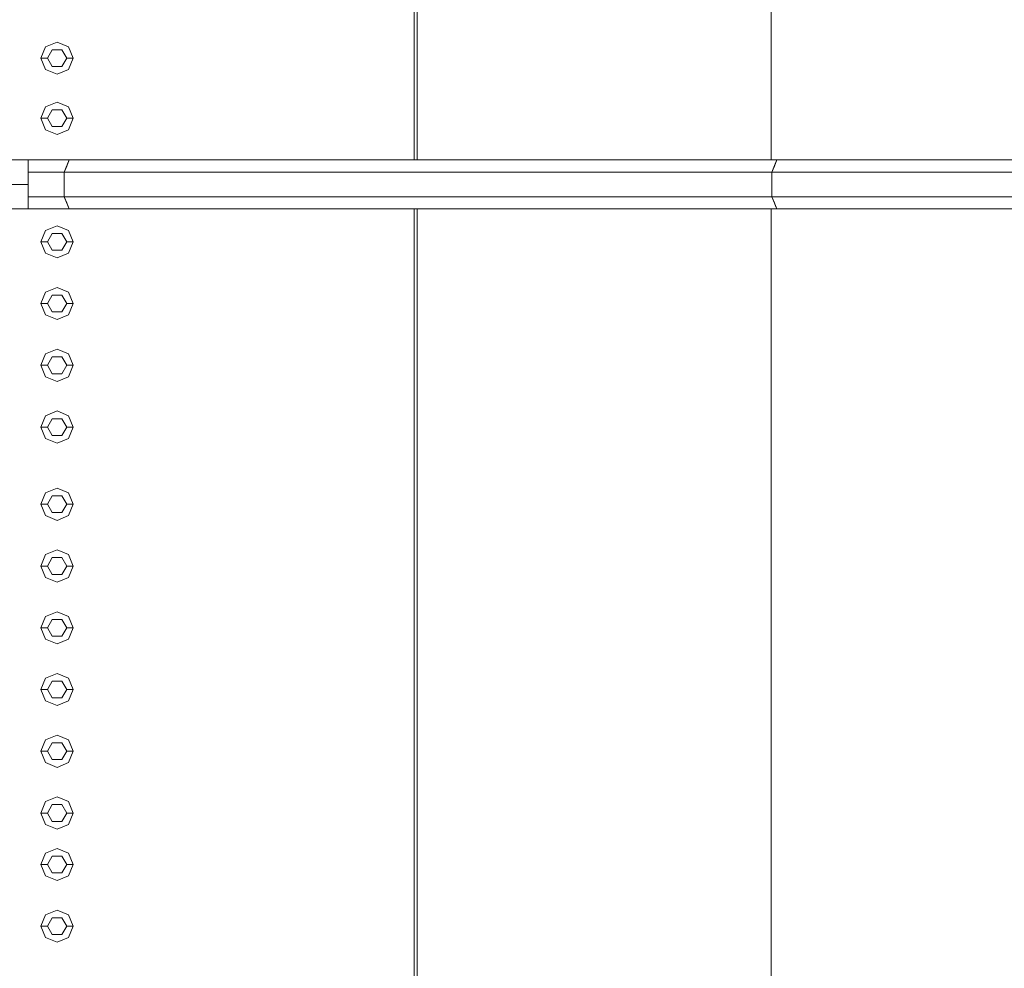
# Model space of a CAD drawing. Header units: millimetres. Extents: x 321 to 585, y -277 to 9.
# Tile 839 of 1056: x 350.74 to 352.27, y -24.4 to -22.93. Entities that reach past the tile are written whole.
import ezdxf

# ---------------------------------------------------------------- set-up
doc = ezdxf.new("R2010")
doc.units = ezdxf.units.MM
doc.header["$MEASUREMENT"] = 0
for name, color, linetype, lineweight in [('IFC-Corrimão-Contorno', 36, 'Continuous', 5), ('IFC-Elemento construtivo genérico-Contorno', 253, 'Continuous', 5), ('IFC-Escada-Contorno', 32, 'Continuous', 5), ('IFC-Laje-Contorno', 134, 'Continuous', 5), ('IFC-Lance de escada-Contorno', 32, 'Continuous', 5)]:
    doc.layers.add(name, color=color, linetype=linetype, lineweight=lineweight)

msp = doc.modelspace()

# ---------------------------------------------------------------- linework, layer by layer
at = {"layer": 'IFC-Corrimão-Contorno', "color": 7, "lineweight": 5}
for p, q in [((350.3523, -23.148), (350.7491, -23.148)), ((350.7491, -23.148), (350.813, -23.148)), ((350.7491, -23.1623), (350.7491, -23.148)), ((350.8054, -23.1671), (350.813, -23.148)), ((350.8054, -23.1671), (350.8115, -23.1518)), ((350.8067, -23.1638), (350.813, -23.148)), ((350.808, -23.1606), (350.813, -23.148)), ((350.8092, -23.1576), (350.813, -23.148)), ((350.8115, -23.1518), (350.813, -23.148)), ((350.813, -23.148), (351.913, -23.148)), ((351.9054, -23.1671), (351.913, -23.148)), ((351.9073, -23.1623), (351.913, -23.148)), ((351.9105, -23.1543), (351.913, -23.148)), ((351.9105, -23.1543), (351.9111, -23.1528)), ((351.9111, -23.1528), (351.913, -23.148)), ((351.913, -23.148), (353.1491, -23.148)), ((350.7491, -23.1671), (350.7491, -23.1623)), ((350.7491, -23.1671), (350.8054, -23.1671)), ((350.7491, -23.2052), (350.7491, -23.1671)), ((350.8054, -23.1671), (350.8092, -23.1576)), ((350.8054, -23.1671), (350.808, -23.1606)), ((350.8054, -23.1671), (350.8067, -23.1638)), ((350.8054, -23.1671), (351.9054, -23.1671)), ((350.8054, -23.2052), (350.8054, -23.1671)), ((351.9054, -23.1671), (351.9105, -23.1543)), ((351.9054, -23.1671), (351.9073, -23.1623)), ((351.9054, -23.1671), (353.1491, -23.1671)), ((351.9054, -23.2052), (351.9054, -23.1671)), ((350.3523, -23.1861), (350.7491, -23.1861)), ((350.7491, -23.2052), (350.8054, -23.2052)), ((350.7491, -23.2242), (350.7491, -23.2052)), ((350.8054, -23.2052), (351.9054, -23.2052)), ((350.8054, -23.2052), (350.8105, -23.218)), ((350.8054, -23.2052), (350.813, -23.2242)), ((350.8054, -23.2052), (350.8073, -23.2099)), ((350.8054, -23.2052), (350.8115, -23.2205)), ((350.8073, -23.2099), (350.813, -23.2242)), ((351.9054, -23.2052), (353.1491, -23.2052)), ((351.9054, -23.2052), (351.9092, -23.2147)), ((351.9054, -23.2052), (351.913, -23.2242)), ((351.9054, -23.2052), (351.9073, -23.2099)), ((351.9073, -23.2099), (351.913, -23.2242)), ((351.9092, -23.2147), (351.9111, -23.2195)), ((350.3523, -23.2242), (350.7491, -23.2242)), ((350.7491, -23.2242), (350.813, -23.2242)), ((350.8105, -23.218), (350.8115, -23.2205)), ((350.8115, -23.2205), (350.813, -23.2242)), ((350.813, -23.2242), (351.913, -23.2242)), ((351.9111, -23.2195), (351.913, -23.2242)), ((351.913, -23.2242), (353.1491, -23.2242))]:
    msp.add_line(p, q, dxfattribs=at)
at = {"layer": 'IFC-Elemento construtivo genérico-Contorno', "lineweight": 5}
for p, q in [((350.7765, -22.9722), (350.7942, -22.9649)), ((350.7765, -22.9722), (350.7942, -22.9649)), ((350.7942, -22.9649), (350.8119, -22.9722)), ((350.7942, -22.9649), (350.8119, -22.9722)), ((350.7692, -22.9899), (350.7765, -22.9722)), ((350.7692, -22.9899), (350.7765, -22.9722)), ((350.7792, -22.9899), (350.7867, -22.9769)), ((350.7792, -22.9899), (350.7867, -22.9769)), ((350.7867, -22.9769), (350.8017, -22.9769)), ((350.7867, -22.9769), (350.8017, -22.9769)), ((350.8017, -22.9769), (350.8092, -22.9899)), ((350.8017, -22.9769), (350.8092, -22.9899)), ((350.8119, -22.9722), (350.8192, -22.9899)), ((350.8119, -22.9722), (350.8192, -22.9899)), ((350.7692, -22.9899), (350.7792, -22.9899)), ((350.7692, -22.9899), (350.7765, -23.0076)), ((350.7692, -22.9899), (350.7792, -22.9899)), ((350.7692, -22.9899), (350.7765, -23.0076)), ((350.7792, -22.9899), (350.7867, -23.0029)), ((350.7792, -22.9899), (350.7867, -23.0029)), ((350.8017, -23.0029), (350.8092, -22.9899)), ((350.8017, -23.0029), (350.8092, -22.9899)), ((350.8092, -22.9899), (350.8192, -22.9899)), ((350.8092, -22.9899), (350.8192, -22.9899)), ((350.8119, -23.0076), (350.8192, -22.9899)), ((350.8119, -23.0076), (350.8192, -22.9899)), ((350.7765, -23.0076), (350.7942, -23.0149)), ((350.7765, -23.0076), (350.7942, -23.0149)), ((350.7867, -23.0029), (350.8017, -23.0029)), ((350.7867, -23.0029), (350.8017, -23.0029)), ((350.7942, -23.0149), (350.8119, -23.0076)), ((350.7942, -23.0149), (350.8119, -23.0076)), ((350.7765, -23.0656), (350.7942, -23.0583)), ((350.7765, -23.0656), (350.7942, -23.0583)), ((350.7942, -23.0583), (350.8119, -23.0656)), ((350.7942, -23.0583), (350.8119, -23.0656)), ((350.7692, -23.0833), (350.7765, -23.0656)), ((350.7692, -23.0833), (350.7765, -23.0656)), ((350.7792, -23.0833), (350.7867, -23.0703)), ((350.7792, -23.0833), (350.7867, -23.0703)), ((350.7867, -23.0703), (350.8017, -23.0703)), ((350.7867, -23.0703), (350.8017, -23.0703)), ((350.8017, -23.0703), (350.8092, -23.0833)), ((350.8017, -23.0703), (350.8092, -23.0833)), ((350.8119, -23.0656), (350.8192, -23.0833)), ((350.8119, -23.0656), (350.8192, -23.0833)), ((350.7692, -23.0833), (350.7792, -23.0833)), ((350.7692, -23.0833), (350.7765, -23.101)), ((350.7692, -23.0833), (350.7792, -23.0833)), ((350.7692, -23.0833), (350.7765, -23.101)), ((350.7792, -23.0833), (350.7867, -23.0963)), ((350.7792, -23.0833), (350.7867, -23.0963)), ((350.8017, -23.0963), (350.8092, -23.0833)), ((350.8017, -23.0963), (350.8092, -23.0833)), ((350.8092, -23.0833), (350.8192, -23.0833)), ((350.8092, -23.0833), (350.8192, -23.0833)), ((350.8119, -23.101), (350.8192, -23.0833)), ((350.8119, -23.101), (350.8192, -23.0833)), ((350.7765, -23.101), (350.7942, -23.1083)), ((350.7765, -23.101), (350.7942, -23.1083)), ((350.7867, -23.0963), (350.8017, -23.0963)), ((350.7867, -23.0963), (350.8017, -23.0963)), ((350.7942, -23.1083), (350.8119, -23.101)), ((350.7942, -23.1083), (350.8119, -23.101)), ((350.7692, -23.2753), (350.7765, -23.2576)), ((350.7692, -23.2753), (350.7765, -23.2576)), ((350.7765, -23.2576), (350.7942, -23.2503)), ((350.7765, -23.2576), (350.7942, -23.2503)), ((350.7942, -23.2503), (350.8119, -23.2576)), ((350.7942, -23.2503), (350.8119, -23.2576)), ((350.8119, -23.2576), (350.8192, -23.2753)), ((350.8119, -23.2576), (350.8192, -23.2753)), ((350.7692, -23.2753), (350.7792, -23.2753)), ((350.7692, -23.2753), (350.7765, -23.293)), ((350.7692, -23.2753), (350.7792, -23.2753)), ((350.7692, -23.2753), (350.7765, -23.293)), ((350.7792, -23.2753), (350.7867, -23.2623)), ((350.7792, -23.2753), (350.7867, -23.2623)), ((350.7792, -23.2753), (350.7867, -23.2883)), ((350.7792, -23.2753), (350.7867, -23.2883)), ((350.7867, -23.2623), (350.8017, -23.2623)), ((350.7867, -23.2623), (350.8017, -23.2623)), ((350.8017, -23.2623), (350.8092, -23.2753)), ((350.8017, -23.2623), (350.8092, -23.2753)), ((350.8017, -23.2883), (350.8092, -23.2753)), ((350.8017, -23.2883), (350.8092, -23.2753)), ((350.8092, -23.2753), (350.8192, -23.2753)), ((350.8092, -23.2753), (350.8192, -23.2753)), ((350.8119, -23.293), (350.8192, -23.2753)), ((350.8119, -23.293), (350.8192, -23.2753)), ((350.7867, -23.2883), (350.8017, -23.2883)), ((350.7867, -23.2883), (350.8017, -23.2883)), ((350.7765, -23.293), (350.7942, -23.3003)), ((350.7765, -23.293), (350.7942, -23.3003)), ((350.7942, -23.3003), (350.8119, -23.293)), ((350.7942, -23.3003), (350.8119, -23.293)), ((350.7765, -23.3536), (350.7942, -23.3463)), ((350.7765, -23.3536), (350.7942, -23.3463)), ((350.7942, -23.3463), (350.8119, -23.3536)), ((350.7942, -23.3463), (350.8119, -23.3536)), ((350.7692, -23.3713), (350.7765, -23.3536)), ((350.7692, -23.3713), (350.7765, -23.3536)), ((350.7792, -23.3713), (350.7867, -23.3583)), ((350.7792, -23.3713), (350.7867, -23.3583)), ((350.7867, -23.3583), (350.8017, -23.3583)), ((350.7867, -23.3583), (350.8017, -23.3583)), ((350.8017, -23.3583), (350.8092, -23.3713)), ((350.8017, -23.3583), (350.8092, -23.3713)), ((350.8119, -23.3536), (350.8192, -23.3713)), ((350.8119, -23.3536), (350.8192, -23.3713)), ((350.7692, -23.3713), (350.7792, -23.3713)), ((350.7692, -23.3713), (350.7765, -23.389)), ((350.7692, -23.3713), (350.7792, -23.3713)), ((350.7692, -23.3713), (350.7765, -23.389)), ((350.7792, -23.3713), (350.7867, -23.3843)), ((350.7792, -23.3713), (350.7867, -23.3843)), ((350.8017, -23.3843), (350.8092, -23.3713)), ((350.8017, -23.3843), (350.8092, -23.3713)), ((350.8092, -23.3713), (350.8192, -23.3713)), ((350.8092, -23.3713), (350.8192, -23.3713)), ((350.8119, -23.389), (350.8192, -23.3713)), ((350.8119, -23.389), (350.8192, -23.3713)), ((350.7765, -23.389), (350.7942, -23.3963)), ((350.7765, -23.389), (350.7942, -23.3963)), ((350.7867, -23.3843), (350.8017, -23.3843)), ((350.7867, -23.3843), (350.8017, -23.3843)), ((350.7942, -23.3963), (350.8119, -23.389)), ((350.7942, -23.3963), (350.8119, -23.389)), ((350.7765, -23.4496), (350.7942, -23.4423)), ((350.7765, -23.4496), (350.7942, -23.4423)), ((350.7942, -23.4423), (350.8119, -23.4496)), ((350.7942, -23.4423), (350.8119, -23.4496)), ((350.7692, -23.4673), (350.7765, -23.4496)), ((350.7692, -23.4673), (350.7765, -23.4496)), ((350.7792, -23.4673), (350.7867, -23.4543)), ((350.7792, -23.4673), (350.7867, -23.4543)), ((350.7867, -23.4543), (350.8017, -23.4543)), ((350.7867, -23.4543), (350.8017, -23.4543)), ((350.8017, -23.4543), (350.8092, -23.4673)), ((350.8017, -23.4543), (350.8092, -23.4673)), ((350.8119, -23.4496), (350.8192, -23.4673)), ((350.8119, -23.4496), (350.8192, -23.4673)), ((350.7692, -23.4673), (350.7792, -23.4673)), ((350.7692, -23.4673), (350.7765, -23.485)), ((350.7692, -23.4673), (350.7792, -23.4673)), ((350.7692, -23.4673), (350.7765, -23.485)), ((350.7792, -23.4673), (350.7867, -23.4803)), ((350.7792, -23.4673), (350.7867, -23.4803)), ((350.8017, -23.4803), (350.8092, -23.4673)), ((350.8017, -23.4803), (350.8092, -23.4673)), ((350.8092, -23.4673), (350.8192, -23.4673)), ((350.8092, -23.4673), (350.8192, -23.4673)), ((350.8119, -23.485), (350.8192, -23.4673)), ((350.8119, -23.485), (350.8192, -23.4673)), ((350.7765, -23.485), (350.7942, -23.4923)), ((350.7765, -23.485), (350.7942, -23.4923)), ((350.7867, -23.4803), (350.8017, -23.4803)), ((350.7867, -23.4803), (350.8017, -23.4803)), ((350.7942, -23.4923), (350.8119, -23.485)), ((350.7942, -23.4923), (350.8119, -23.485)), ((350.7692, -23.5633), (350.7765, -23.5456)), ((350.7692, -23.5633), (350.7765, -23.5456)), ((350.7765, -23.5456), (350.7942, -23.5383)), ((350.7765, -23.5456), (350.7942, -23.5383)), ((350.7792, -23.5633), (350.7867, -23.5503)), ((350.7792, -23.5633), (350.7867, -23.5503)), ((350.7867, -23.5503), (350.8017, -23.5503)), ((350.7867, -23.5503), (350.8017, -23.5503)), ((350.7942, -23.5383), (350.8119, -23.5456)), ((350.7942, -23.5383), (350.8119, -23.5456)), ((350.8017, -23.5503), (350.8092, -23.5633)), ((350.8017, -23.5503), (350.8092, -23.5633)), ((350.8119, -23.5456), (350.8192, -23.5633)), ((350.8119, -23.5456), (350.8192, -23.5633)), ((350.7692, -23.5633), (350.7792, -23.5633)), ((350.7692, -23.5633), (350.7765, -23.581)), ((350.7692, -23.5633), (350.7792, -23.5633)), ((350.7692, -23.5633), (350.7765, -23.581)), ((350.7792, -23.5633), (350.7867, -23.5763)), ((350.7792, -23.5633), (350.7867, -23.5763)), ((350.8017, -23.5763), (350.8092, -23.5633)), ((350.8017, -23.5763), (350.8092, -23.5633)), ((350.8092, -23.5633), (350.8192, -23.5633)), ((350.8092, -23.5633), (350.8192, -23.5633)), ((350.8119, -23.581), (350.8192, -23.5633)), ((350.8119, -23.581), (350.8192, -23.5633)), ((350.7765, -23.581), (350.7942, -23.5883)), ((350.7765, -23.581), (350.7942, -23.5883)), ((350.7867, -23.5763), (350.8017, -23.5763)), ((350.7867, -23.5763), (350.8017, -23.5763)), ((350.7942, -23.5883), (350.8119, -23.581)), ((350.7942, -23.5883), (350.8119, -23.581)), ((350.7765, -23.6656), (350.7942, -23.6583)), ((350.7765, -23.6656), (350.7942, -23.6583)), ((350.7942, -23.6583), (350.8119, -23.6656)), ((350.7942, -23.6583), (350.8119, -23.6656)), ((350.7692, -23.6833), (350.7765, -23.6656)), ((350.7692, -23.6833), (350.7765, -23.6656)), ((350.7792, -23.6833), (350.7867, -23.6703)), ((350.7792, -23.6833), (350.7867, -23.6703)), ((350.7867, -23.6703), (350.8017, -23.6703)), ((350.7867, -23.6703), (350.8017, -23.6703)), ((350.8017, -23.6703), (350.8092, -23.6833)), ((350.8017, -23.6703), (350.8092, -23.6833)), ((350.8119, -23.6656), (350.8192, -23.6833)), ((350.8119, -23.6656), (350.8192, -23.6833)), ((350.7692, -23.6833), (350.7792, -23.6833)), ((350.7692, -23.6833), (350.7765, -23.701)), ((350.7692, -23.6833), (350.7792, -23.6833)), ((350.7692, -23.6833), (350.7765, -23.701)), ((350.7792, -23.6833), (350.7867, -23.6963)), ((350.7792, -23.6833), (350.7867, -23.6963)), ((350.8017, -23.6963), (350.8092, -23.6833)), ((350.8017, -23.6963), (350.8092, -23.6833)), ((350.8092, -23.6833), (350.8192, -23.6833)), ((350.8092, -23.6833), (350.8192, -23.6833)), ((350.8119, -23.701), (350.8192, -23.6833)), ((350.8119, -23.701), (350.8192, -23.6833)), ((350.7765, -23.701), (350.7942, -23.7083)), ((350.7765, -23.701), (350.7942, -23.7083)), ((350.7867, -23.6963), (350.8017, -23.6963)), ((350.7867, -23.6963), (350.8017, -23.6963)), ((350.7942, -23.7083), (350.8119, -23.701)), ((350.7942, -23.7083), (350.8119, -23.701)), ((350.7692, -23.7793), (350.7765, -23.7616)), ((350.7692, -23.7793), (350.7765, -23.7616)), ((350.7765, -23.7616), (350.7942, -23.7543)), ((350.7765, -23.7616), (350.7942, -23.7543)), ((350.7942, -23.7543), (350.8119, -23.7616)), ((350.7942, -23.7543), (350.8119, -23.7616)), ((350.8119, -23.7616), (350.8192, -23.7793)), ((350.8119, -23.7616), (350.8192, -23.7793)), ((350.7692, -23.7793), (350.7792, -23.7793)), ((350.7692, -23.7793), (350.7765, -23.797)), ((350.7692, -23.7793), (350.7792, -23.7793)), ((350.7692, -23.7793), (350.7765, -23.797)), ((350.7792, -23.7793), (350.7867, -23.7663)), ((350.7792, -23.7793), (350.7867, -23.7663)), ((350.7792, -23.7793), (350.7867, -23.7923)), ((350.7792, -23.7793), (350.7867, -23.7923)), ((350.7867, -23.7663), (350.8017, -23.7663)), ((350.7867, -23.7663), (350.8017, -23.7663)), ((350.8017, -23.7663), (350.8092, -23.7793)), ((350.8017, -23.7663), (350.8092, -23.7793)), ((350.8017, -23.7923), (350.8092, -23.7793)), ((350.8017, -23.7923), (350.8092, -23.7793)), ((350.8092, -23.7793), (350.8192, -23.7793)), ((350.8092, -23.7793), (350.8192, -23.7793)), ((350.8119, -23.797), (350.8192, -23.7793)), ((350.8119, -23.797), (350.8192, -23.7793)), ((350.7867, -23.7923), (350.8017, -23.7923)), ((350.7867, -23.7923), (350.8017, -23.7923)), ((350.7765, -23.797), (350.7942, -23.8043)), ((350.7765, -23.797), (350.7942, -23.8043)), ((350.7942, -23.8043), (350.8119, -23.797)), ((350.7942, -23.8043), (350.8119, -23.797)), ((350.7692, -23.8753), (350.7765, -23.8576)), ((350.7692, -23.8753), (350.7765, -23.8576)), ((350.7765, -23.8576), (350.7942, -23.8503)), ((350.7765, -23.8576), (350.7942, -23.8503)), ((350.7942, -23.8503), (350.8119, -23.8576)), ((350.7942, -23.8503), (350.8119, -23.8576)), ((350.8119, -23.8576), (350.8192, -23.8753)), ((350.8119, -23.8576), (350.8192, -23.8753)), ((350.7792, -23.8753), (350.7867, -23.8623)), ((350.7792, -23.8753), (350.7867, -23.8623)), ((350.7867, -23.8623), (350.8017, -23.8623)), ((350.7867, -23.8623), (350.8017, -23.8623)), ((350.8017, -23.8623), (350.8092, -23.8753)), ((350.8017, -23.8623), (350.8092, -23.8753)), ((350.7692, -23.8753), (350.7792, -23.8753)), ((350.7692, -23.8753), (350.7765, -23.893)), ((350.7692, -23.8753), (350.7792, -23.8753)), ((350.7692, -23.8753), (350.7765, -23.893)), ((350.7792, -23.8753), (350.7867, -23.8883)), ((350.7792, -23.8753), (350.7867, -23.8883)), ((350.7867, -23.8883), (350.8017, -23.8883)), ((350.7867, -23.8883), (350.8017, -23.8883)), ((350.8017, -23.8883), (350.8092, -23.8753)), ((350.8017, -23.8883), (350.8092, -23.8753)), ((350.8092, -23.8753), (350.8192, -23.8753)), ((350.8092, -23.8753), (350.8192, -23.8753)), ((350.8119, -23.893), (350.8192, -23.8753)), ((350.8119, -23.893), (350.8192, -23.8753)), ((350.7765, -23.893), (350.7942, -23.9003)), ((350.7765, -23.893), (350.7942, -23.9003)), ((350.7942, -23.9003), (350.8119, -23.893)), ((350.7942, -23.9003), (350.8119, -23.893)), ((350.7765, -23.9536), (350.7942, -23.9463)), ((350.7765, -23.9536), (350.7942, -23.9463)), ((350.7942, -23.9463), (350.8119, -23.9536)), ((350.7942, -23.9463), (350.8119, -23.9536)), ((350.7692, -23.9713), (350.7765, -23.9536)), ((350.7692, -23.9713), (350.7765, -23.9536)), ((350.7792, -23.9713), (350.7867, -23.9583)), ((350.7792, -23.9713), (350.7867, -23.9583)), ((350.7867, -23.9583), (350.8017, -23.9583)), ((350.7867, -23.9583), (350.8017, -23.9583)), ((350.8017, -23.9583), (350.8092, -23.9713)), ((350.8017, -23.9583), (350.8092, -23.9713)), ((350.8119, -23.9536), (350.8192, -23.9713)), ((350.8119, -23.9536), (350.8192, -23.9713)), ((350.7692, -23.9713), (350.7792, -23.9713)), ((350.7692, -23.9713), (350.7765, -23.989)), ((350.7692, -23.9713), (350.7792, -23.9713)), ((350.7692, -23.9713), (350.7765, -23.989)), ((350.7792, -23.9713), (350.7867, -23.9843)), ((350.7792, -23.9713), (350.7867, -23.9843)), ((350.8017, -23.9843), (350.8092, -23.9713)), ((350.8017, -23.9843), (350.8092, -23.9713)), ((350.8092, -23.9713), (350.8192, -23.9713)), ((350.8092, -23.9713), (350.8192, -23.9713)), ((350.8119, -23.989), (350.8192, -23.9713)), ((350.8119, -23.989), (350.8192, -23.9713)), ((350.7765, -23.989), (350.7942, -23.9963)), ((350.7765, -23.989), (350.7942, -23.9963)), ((350.7867, -23.9843), (350.8017, -23.9843)), ((350.7867, -23.9843), (350.8017, -23.9843)), ((350.7942, -23.9963), (350.8119, -23.989)), ((350.7942, -23.9963), (350.8119, -23.989)), ((350.7692, -24.0673), (350.7765, -24.0496)), ((350.7692, -24.0673), (350.7765, -24.0496)), ((350.7765, -24.0496), (350.7942, -24.0423)), ((350.7765, -24.0496), (350.7942, -24.0423)), ((350.7792, -24.0673), (350.7867, -24.0543)), ((350.7792, -24.0673), (350.7867, -24.0543)), ((350.7867, -24.0543), (350.8017, -24.0543)), ((350.7867, -24.0543), (350.8017, -24.0543)), ((350.7942, -24.0423), (350.8119, -24.0496)), ((350.7942, -24.0423), (350.8119, -24.0496)), ((350.8017, -24.0543), (350.8092, -24.0673)), ((350.8017, -24.0543), (350.8092, -24.0673)), ((350.8119, -24.0496), (350.8192, -24.0673)), ((350.8119, -24.0496), (350.8192, -24.0673)), ((350.7692, -24.0673), (350.7792, -24.0673)), ((350.7692, -24.0673), (350.7765, -24.085)), ((350.7692, -24.0673), (350.7792, -24.0673)), ((350.7692, -24.0673), (350.7765, -24.085)), ((350.7792, -24.0673), (350.7867, -24.0803)), ((350.7792, -24.0673), (350.7867, -24.0803)), ((350.8017, -24.0803), (350.8092, -24.0673)), ((350.8017, -24.0803), (350.8092, -24.0673)), ((350.8092, -24.0673), (350.8192, -24.0673)), ((350.8092, -24.0673), (350.8192, -24.0673)), ((350.8119, -24.085), (350.8192, -24.0673)), ((350.8119, -24.085), (350.8192, -24.0673)), ((350.7765, -24.085), (350.7942, -24.0923)), ((350.7765, -24.085), (350.7942, -24.0923)), ((350.7867, -24.0803), (350.8017, -24.0803)), ((350.7867, -24.0803), (350.8017, -24.0803)), ((350.7942, -24.0923), (350.8119, -24.085)), ((350.7942, -24.0923), (350.8119, -24.085)), ((350.7692, -24.1633), (350.7765, -24.1456)), ((350.7692, -24.1633), (350.7765, -24.1456)), ((350.7765, -24.1456), (350.7942, -24.1383)), ((350.7765, -24.1456), (350.7942, -24.1383)), ((350.7942, -24.1383), (350.8119, -24.1456)), ((350.7942, -24.1383), (350.8119, -24.1456)), ((350.8119, -24.1456), (350.8192, -24.1633)), ((350.8119, -24.1456), (350.8192, -24.1633)), ((350.7692, -24.1633), (350.7792, -24.1633)), ((350.7692, -24.1633), (350.7765, -24.181)), ((350.7692, -24.1633), (350.7792, -24.1633)), ((350.7692, -24.1633), (350.7765, -24.181)), ((350.7792, -24.1633), (350.7867, -24.1503)), ((350.7792, -24.1633), (350.7867, -24.1503)), ((350.7792, -24.1633), (350.7867, -24.1763)), ((350.7792, -24.1633), (350.7867, -24.1763)), ((350.7867, -24.1503), (350.8017, -24.1503)), ((350.7867, -24.1503), (350.8017, -24.1503)), ((350.8017, -24.1503), (350.8092, -24.1633)), ((350.8017, -24.1503), (350.8092, -24.1633)), ((350.8017, -24.1763), (350.8092, -24.1633)), ((350.8017, -24.1763), (350.8092, -24.1633)), ((350.8092, -24.1633), (350.8192, -24.1633)), ((350.8092, -24.1633), (350.8192, -24.1633)), ((350.8119, -24.181), (350.8192, -24.1633)), ((350.8119, -24.181), (350.8192, -24.1633)), ((350.7867, -24.1763), (350.8017, -24.1763)), ((350.7867, -24.1763), (350.8017, -24.1763)), ((350.7765, -24.181), (350.7942, -24.1883)), ((350.7765, -24.181), (350.7942, -24.1883)), ((350.7942, -24.1883), (350.8119, -24.181)), ((350.7942, -24.1883), (350.8119, -24.181)), ((350.7765, -24.2256), (350.7942, -24.2183)), ((350.7765, -24.2256), (350.7942, -24.2183)), ((350.7942, -24.2183), (350.8119, -24.2256)), ((350.7942, -24.2183), (350.8119, -24.2256)), ((350.7692, -24.2433), (350.7765, -24.2256)), ((350.7692, -24.2433), (350.7765, -24.2256)), ((350.7792, -24.2433), (350.7867, -24.2303)), ((350.7792, -24.2433), (350.7867, -24.2303)), ((350.7867, -24.2303), (350.8017, -24.2303)), ((350.7867, -24.2303), (350.8017, -24.2303)), ((350.8017, -24.2303), (350.8092, -24.2433)), ((350.8017, -24.2303), (350.8092, -24.2433)), ((350.8119, -24.2256), (350.8192, -24.2433)), ((350.8119, -24.2256), (350.8192, -24.2433)), ((350.7692, -24.2433), (350.7792, -24.2433)), ((350.7692, -24.2433), (350.7765, -24.261)), ((350.7692, -24.2433), (350.7792, -24.2433)), ((350.7692, -24.2433), (350.7765, -24.261)), ((350.7792, -24.2433), (350.7867, -24.2563)), ((350.7792, -24.2433), (350.7867, -24.2563)), ((350.8017, -24.2563), (350.8092, -24.2433)), ((350.8017, -24.2563), (350.8092, -24.2433)), ((350.8092, -24.2433), (350.8192, -24.2433)), ((350.8092, -24.2433), (350.8192, -24.2433)), ((350.8119, -24.261), (350.8192, -24.2433)), ((350.8119, -24.261), (350.8192, -24.2433)), ((350.7765, -24.261), (350.7942, -24.2683)), ((350.7765, -24.261), (350.7942, -24.2683)), ((350.7867, -24.2563), (350.8017, -24.2563)), ((350.7867, -24.2563), (350.8017, -24.2563)), ((350.7942, -24.2683), (350.8119, -24.261)), ((350.7942, -24.2683), (350.8119, -24.261)), ((350.7765, -24.3216), (350.7942, -24.3143)), ((350.7765, -24.3216), (350.7942, -24.3143)), ((350.7942, -24.3143), (350.8119, -24.3216)), ((350.7942, -24.3143), (350.8119, -24.3216)), ((350.7692, -24.3393), (350.7765, -24.3216)), ((350.7692, -24.3393), (350.7765, -24.3216)), ((350.7792, -24.3393), (350.7867, -24.3263)), ((350.7792, -24.3393), (350.7867, -24.3263)), ((350.7867, -24.3263), (350.8017, -24.3263)), ((350.7867, -24.3263), (350.8017, -24.3263)), ((350.8017, -24.3263), (350.8092, -24.3393)), ((350.8017, -24.3263), (350.8092, -24.3393)), ((350.8119, -24.3216), (350.8192, -24.3393)), ((350.8119, -24.3216), (350.8192, -24.3393)), ((350.7692, -24.3393), (350.7792, -24.3393)), ((350.7692, -24.3393), (350.7765, -24.357)), ((350.7692, -24.3393), (350.7792, -24.3393)), ((350.7692, -24.3393), (350.7765, -24.357)), ((350.7792, -24.3393), (350.7867, -24.3523)), ((350.7792, -24.3393), (350.7867, -24.3523)), ((350.8017, -24.3523), (350.8092, -24.3393)), ((350.8017, -24.3523), (350.8092, -24.3393)), ((350.8092, -24.3393), (350.8192, -24.3393)), ((350.8092, -24.3393), (350.8192, -24.3393)), ((350.8119, -24.357), (350.8192, -24.3393)), ((350.8119, -24.357), (350.8192, -24.3393)), ((350.7765, -24.357), (350.7942, -24.3643)), ((350.7765, -24.357), (350.7942, -24.3643)), ((350.7867, -24.3523), (350.8017, -24.3523)), ((350.7867, -24.3523), (350.8017, -24.3523)), ((350.7942, -24.3643), (350.8119, -24.357)), ((350.7942, -24.3643), (350.8119, -24.357))]:
    msp.add_line(p, q, dxfattribs=at)
at = {"layer": 'IFC-Escada-Contorno', "color": 7, "lineweight": 5}
for p, q in [((351.3542, -23.148), (351.3542, -20.2242)), ((351.9042, -23.148), (351.9042, -20.2242)), ((350.3523, -23.148), (350.7491, -23.148)), ((350.7491, -23.1528), (350.7491, -23.148)), ((350.7491, -23.148), (350.813, -23.148)), ((350.7491, -23.1576), (350.7491, -23.1528)), ((350.8105, -23.1543), (350.813, -23.148)), ((350.8105, -23.1543), (350.8115, -23.1518)), ((350.8115, -23.1518), (350.813, -23.148)), ((350.813, -23.148), (351.913, -23.148)), ((351.9092, -23.1576), (351.913, -23.148)), ((351.9105, -23.1543), (351.9111, -23.1528)), ((351.9111, -23.1528), (351.913, -23.148)), ((351.913, -23.148), (353.1491, -23.148)), ((350.7491, -23.1671), (350.7491, -23.1576)), ((350.7491, -23.1623), (350.7491, -23.1576)), ((350.7491, -23.1671), (350.7491, -23.1623)), ((350.7491, -23.1671), (350.8054, -23.1671)), ((350.7491, -23.1766), (350.7491, -23.1671)), ((350.8054, -23.1671), (351.9054, -23.1671)), ((350.8054, -23.2052), (350.8054, -23.1671)), ((350.8067, -23.1638), (350.8105, -23.1543)), ((350.8067, -23.1638), (350.8092, -23.1576)), ((350.8067, -23.1638), (350.808, -23.1606)), ((350.8067, -23.1638), (350.8073, -23.1623)), ((350.8073, -23.1623), (350.808, -23.1606)), ((350.808, -23.1606), (350.8092, -23.1576)), ((350.8092, -23.1576), (350.8105, -23.1543)), ((351.9054, -23.1671), (351.9092, -23.1576)), ((351.9054, -23.1671), (351.9073, -23.1623)), ((351.9054, -23.1671), (353.1491, -23.1671)), ((351.9054, -23.2052), (351.9054, -23.1671)), ((351.9073, -23.1623), (351.9092, -23.1576)), ((351.9092, -23.1576), (351.9105, -23.1543)), ((350.7491, -23.1861), (350.7491, -23.1766)), ((350.3523, -23.1861), (350.7491, -23.1861)), ((350.7491, -23.1957), (350.7491, -23.1861)), ((350.7491, -23.2052), (350.7491, -23.1957)), ((350.7491, -23.2052), (350.8054, -23.2052)), ((350.7491, -23.2099), (350.7491, -23.2052)), ((350.7491, -23.2147), (350.7491, -23.2099)), ((350.7491, -23.2195), (350.7491, -23.2147)), ((350.8054, -23.2052), (351.9054, -23.2052)), ((350.8054, -23.2052), (350.8073, -23.2099)), ((350.8054, -23.2052), (350.8092, -23.2147)), ((350.8054, -23.2052), (350.8092, -23.2147)), ((350.8073, -23.2099), (350.8092, -23.2147)), ((350.8092, -23.2147), (350.8105, -23.218)), ((351.9054, -23.2052), (353.1491, -23.2052)), ((351.9073, -23.2099), (351.9111, -23.2195)), ((351.9073, -23.2099), (351.913, -23.2242)), ((351.9073, -23.2099), (351.9092, -23.2147)), ((351.9092, -23.2147), (351.9111, -23.2195)), ((350.3523, -23.2242), (350.7491, -23.2242)), ((350.7491, -23.2242), (350.7491, -23.2195)), ((350.7491, -23.2242), (350.813, -23.2242)), ((350.8105, -23.218), (350.8115, -23.2205)), ((350.8115, -23.2205), (350.813, -23.2242)), ((350.813, -23.2242), (351.913, -23.2242)), ((351.3542, -25.6621), (351.3542, -23.2242)), ((351.9042, -25.6621), (351.9042, -23.2242)), ((351.9111, -23.2195), (351.913, -23.2242)), ((351.913, -23.2242), (353.1491, -23.2242))]:
    msp.add_line(p, q, dxfattribs=at)
at = {"layer": 'IFC-Laje-Contorno', "color": 7, "lineweight": 5}
for p, q in [((351.3491, -23.148), (351.3491, -20.2242)), ((351.3491, -23.148), (351.3491, -20.2242)), ((351.3491, -25.6601), (351.3491, -23.2242)), ((351.3491, -25.6601), (351.3491, -23.2242))]:
    msp.add_line(p, q, dxfattribs=at)
at = {"layer": 'IFC-Lance de escada-Contorno', "color": 7, "lineweight": 5}
for p, q in [((351.3542, -23.148), (351.3542, -20.2242)), ((351.9042, -23.148), (351.9042, -20.2242)), ((351.3542, -25.6621), (351.3542, -23.2242)), ((351.9042, -25.6621), (351.9042, -23.2242))]:
    msp.add_line(p, q, dxfattribs=at)

doc.saveas('drawing.dxf')
